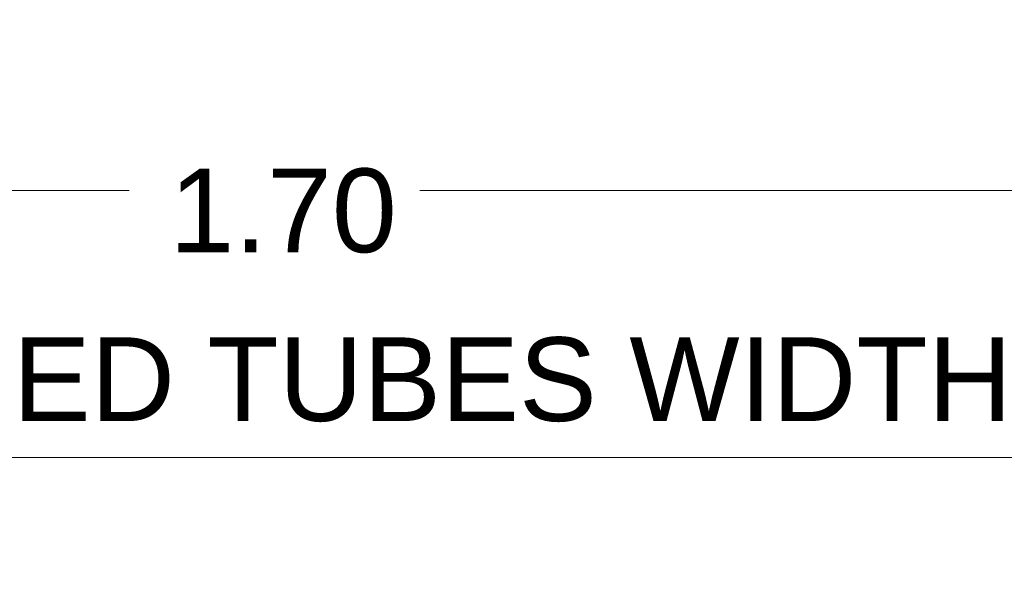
# Model space of a CAD drawing. Header units: millimetres. Extents: x 0 to 594, y 0 to 420.
# Tile 1053 of 1056: x 459 to 501, y 201 to 225. Entities that reach past the tile are written whole.
import ezdxf

# ---------------------------------------------------------------- set-up
doc = ezdxf.new("R2010")
doc.units = ezdxf.units.MM
doc.layers.add('1', color=7, linetype='Continuous', true_color=0xffffff)
doc.styles.add('Arial', font='txt')
doc.dimstyles.get("Standard").update_dxf_attribs({"dimtxt": 0.18, "dimasz": 0.18, "dimexe": 0.18, "dimexo": 0.0625, "dimgap": 0.09, "dimtad": 0, "dimtih": 1, "dimtoh": 1, "dimdec": 4, "dimzin": 0, "dimdsep": 46, "dimtxsty": 'Standard', "dimcen": 0.09, "dimadec": 0, "dimazin": 0, "dimtfac": 1, "dimtdec": 4, "dimtofl": 0, "dimtmove": 0, "dimatfit": 3, "dimfxl": 0, "dimtolj": 1, "dimtzin": 0, "dimarcsym": 0})

# ---------------------------------------------------------------- blocks, each defined once
blk = doc.blocks.new('_U3')
at = {"layer": '1', "color": 18, "lineweight": 18}
for p, q in [((427.525, 148.168), (427.525, 219.749)), ((512.525, 148.168), (512.525, 219.749)), ((427.525, 217.749), (463.942, 217.749)), ((512.525, 217.749), (476.108, 217.749))]:
    blk.add_line(p, q, dxfattribs=at)
at = {"layer": '1', "color": 18}
for points in [[(427.525, 217.749), (431.025, 218.687), (431.025, 216.811)], [(512.525, 217.749), (509.025, 216.811), (509.025, 218.687)]]:
    blk.add_solid(points, dxfattribs=at)
at = {"layer": '1', "color": 18, "linetype": 'Continuous', "lineweight": 13, "char_height": 3.5, "attachment_point": 7, "line_spacing_factor": 1.047437, "style": 'Arial'}
for s, insert in [('\\fArial|b0|i0;\\W1.0000;1.70', (465.627, 215.113)), ('\\fArial|b0|i0;\\W1.0000;DEFLATED TUBES WIDTH', (440.321, 208.053))]:
    blk.add_mtext(s, dxfattribs=dict(at, insert=insert))

msp = doc.modelspace()

# ---------------------------------------------------------------- linework, layer by layer
at = {"layer": '1', "color": 8, "linetype": 'Continuous', "lineweight": 18}
msp.add_line((526.646, 206.582), (413.404, 206.582), dxfattribs=at)

# ---------------------------------------------------------------- dimensions: what is measured, and where the dimension line sits
at = {"layer": '1', "color": 18, "linetype": 'Continuous', "lineweight": 13}
dim = msp.add_linear_dim(base=(512.525, 217.749), p1=(427.525, 148.168), p2=(512.525, 148.168), text=' <> \\P\\fArial|b0|i0;\\C18;{\\H1.00x;\\fArial|b0|i0;DEFLATED TUBES WIDTH\\fArial|b0|i0;}\\C18;', dimstyle='Standard', override={"dimtxt": 3.5, "dimasz": 3.5, "dimexe": 2, "dimexo": 0, "dimgap": 1.5, "dimtih": 1, "dimtoh": 1, "dimdec": 2, "dimlfac": 0.02, "dimdsep": 46, "dimlunit": 2, "dimtxsty": 'Arial', "dimsah": 1, "dimse1": 0, "dimse2": 0, "dimsd1": 0, "dimsd2": 0, "dimclrd": 18, "dimclre": 18, "dimclrt": 18, "dimtol": 0, "dimtm": -0.1, "dimtfac": 1, "dimtdec": 2, "dimtofl": 1, "dimtmove": 0, "dimlwd": 18, "dimlwe": 18}, dxfattribs=at)
dim.commit()
dim.dimension.update_dxf_attribs({"geometry": '_U3', "text_midpoint": (470.025, 217.749), "dimtype": 160})

doc.saveas('drawing.dxf')
